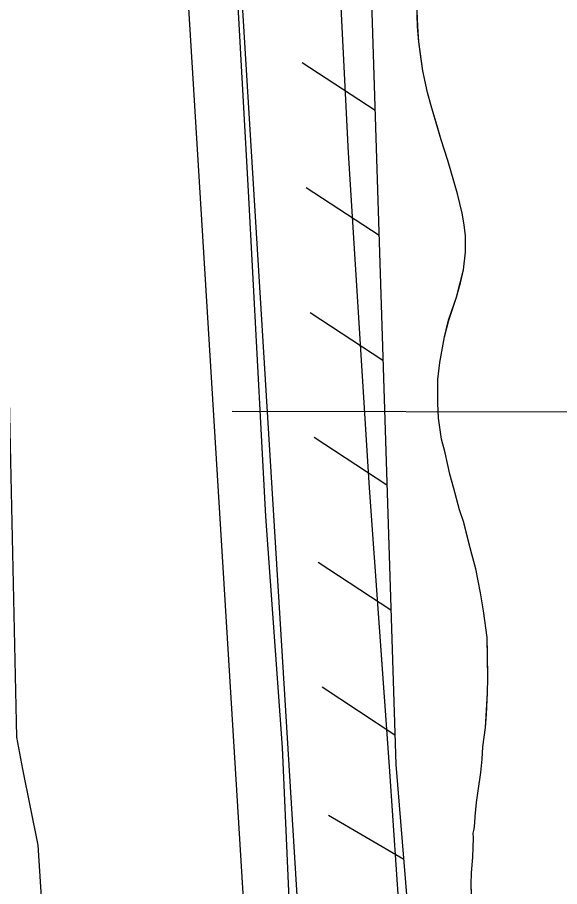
# Model space of a CAD drawing. Extents: x 3297716 to 3335574, y 688621 to 713991.
# Drawn here: x 3321965.1 to 3322269.1, y 711118.8 to 711605.8 of the extents above; entities that cross this region are included whole.
import ezdxf

# ---------------------------------------------------------------- set-up
doc = ezdxf.new("R2010")
doc.units = 0
for name, color, linetype in [('V-FLOD-BASE', 7, 'Continuous'), ('V-LEVE-TOET', 7, 'Continuous'), ('V-RIVR-RANG', 7, 'Continuous'), ('V-RRAP-FSHR', 7, 'Continuous'), ('V-SITE-VEGE', 7, 'Continuous'), ('V-SURV-LINE', 7, 'Continuous'), ('V-WETL-SWMP', 7, 'Continuous')]:
    doc.layers.add(name, color=color, linetype=linetype)

msp = doc.modelspace()

# ---------------------------------------------------------------- linework, layer by layer
at = {"layer": 'V-FLOD-BASE'}
msp.add_lwpolyline([(3322173.8, 710147.46), (3322168.14, 710235.04), (3322158.09, 710392.54), (3322147.19, 710578.1), (3322135.62, 710796.29), (3322121.96, 711010.65), (3322113.69, 711196.76), (3322104.48, 711326.19), (3322094.75, 711508.45), (3322082.12, 711732.55), (3322079.19, 711823.27), (3322067.74, 711896.08), (3322045.35, 712022.13), (3322016.88, 712204.76)], dxfattribs=at)
at = {"layer": 'V-LEVE-TOET'}
for points in [[(3322018.75, 710120.99), (3322017.11, 710139.56), (3322019.86, 710157.32), (3322023.4, 710174.89), (3322027.98, 710190.84), (3322033.99, 710207.05), (3322036.58, 710224.66), (3322036.04, 710236.16), (3322023.44, 710391.28), (3322010.09, 710623.54), (3321976.79, 711142.09), (3321968.23, 711184.67), (3321964.85, 711202.52), (3321959.29, 711460.32), (3321936.14, 711721.54), (3321919.03, 711928), (3321913.61, 711998.4), (3321881.83, 712173.64), (3321876.05, 712204.62)], [(3322376.74, 710177.02), (3322247.02, 710175.78), (3322239.32, 710177.03), (3322234.91, 710180.41), (3322233.62, 710194.72), (3322228.01, 710263.66), (3322222.16, 710332.36), (3322221.89, 710446.18), (3322211.31, 710601.54), (3322199.09, 710778.04), (3322190.6, 710923.39), (3322181.96, 711065.04), (3322173.75, 711186.22), (3322162.57, 711342.22), (3322150.8, 711529.85), (3322139, 711763.97), (3322141.4, 711824.61), (3322139.71, 711844.51), (3322137.61, 711853.89), (3322120.12, 711959.94), (3322090.94, 712161.89), (3322083.69, 712204.83)]]:
    msp.add_lwpolyline(points, dxfattribs=at)
at = {"layer": 'V-RIVR-RANG'}
msp.add_line((3322085.57, 711385.18), (3323005.57, 711383.56), dxfattribs=at)
at = {"layer": 'V-RRAP-FSHR'}
for p, q in [((3322165.59, 711553.6), (3322124.72, 711580.31)), ((3322167.83, 711483.63), (3322126.95, 711510.35)), ((3322170.06, 711413.67), (3322129.19, 711440.38)), ((3322172.3, 711343.7), (3322131.42, 711370.42)), ((3322174.53, 711273.74), (3322133.66, 711300.45)), ((3322176.77, 711203.78), (3322135.9, 711230.49)), ((3322181.66, 711133.96), (3322139.51, 711158.61))]:
    msp.add_line(p, q, dxfattribs=at)
msp.add_lwpolyline([(3322095.53, 712204.84), (3322156.72, 711831.1), (3322177.3, 711187.24), (3322226.73, 710583.2), (3322263.17, 710198)], dxfattribs=at)
msp.add_lwpolyline([(3322095.53, 712204.84), (3322156.72, 711831.1), (3322177.3, 711187.24), (3322226.73, 710583.2), (3322263.17, 710198)], dxfattribs=at)
at = {"layer": 'V-SITE-VEGE'}
for p, q in [((3322189.49, 711600.69), (3322189.04, 711613.58)), ((3322190.11, 711592.09), (3322189.49, 711600.69)), ((3322192.33, 711575.81), (3322190.11, 711592.09)), ((3322194.95, 711563.79), (3322192.33, 711575.81)), ((3322197.04, 711556.32), (3322194.95, 711563.79)), ((3322202.73, 711537.28), (3322197.04, 711556.32)), ((3322206.33, 711525.7), (3322202.73, 711537.28)), ((3322211.78, 711506.9), (3322206.33, 711525.7)), ((3322214.45, 711496.08), (3322211.78, 711506.9)), ((3322215.63, 711489.6), (3322214.45, 711496.08)), ((3322216.34, 711483.38), (3322215.63, 711489.6)), ((3322216.22, 711474.33), (3322216.34, 711483.38)), ((3322215.12, 711464.36), (3322216.22, 711474.33)), ((3322213.4, 711457.05), (3322215.12, 711464.36)), ((3322211.18, 711449.04), (3322213.4, 711457.05)), ((3322206.86, 711436.1), (3322211.18, 711449.04)), ((3322204.6, 711426.9), (3322206.86, 711436.1)), ((3322201.89, 711412.47), (3322204.6, 711426.9)), ((3322200.8, 711402.98), (3322201.89, 711412.47)), ((3322200.75, 711389.64), (3322200.8, 711402.98)), ((3322201.14, 711381.29), (3322200.75, 711389.64)), ((3322202.82, 711369.55), (3322201.14, 711381.29)), ((3322204.9, 711361.84), (3322202.82, 711369.55)), ((3322207.53, 711349.83), (3322204.9, 711361.84)), ((3322209.84, 711341.88), (3322207.53, 711349.83)), ((3322212.94, 711329.84), (3322209.84, 711341.88)), ((3322215.29, 711322.84), (3322212.94, 711329.84)), ((3322219.83, 711305.04), (3322215.29, 711322.84)), ((3322222.13, 711296.84), (3322219.83, 711305.04)), ((3322224.7, 711283.4), (3322222.13, 711296.84)), ((3322226.45, 711273.33), (3322224.7, 711283.4)), ((3322228.49, 711258.47), (3322226.45, 711273.33)), ((3322228.78, 711235.59), (3322228.49, 711258.47)), ((3322228.7, 711227.49), (3322228.78, 711235.59)), ((3322227.46, 711208.01), (3322228.7, 711227.49)), ((3322226.08, 711197.1), (3322227.46, 711208.01)), ((3322225.57, 711190.21), (3322226.08, 711197.1)), ((3322224.81, 711182.85), (3322225.57, 711190.21)), ((3322223.45, 711172.43), (3322224.81, 711182.85)), ((3322222.48, 711166.03), (3322223.45, 711172.43)), ((3322221.7, 711158.2), (3322222.48, 711166.03)), ((3322221.56, 711154.63), (3322221.7, 711158.2)), ((3322220.61, 711148.71), (3322221.18, 711151.07)), ((3322221.18, 711151.07), (3322221.56, 711154.63)), ((3322220.75, 711146.09), (3322220.61, 711148.71)), ((3322220.54, 711140.85), (3322220.75, 711146.09)), ((3322220.33, 711135.38), (3322220.54, 711140.85)), ((3322219.74, 711126.59), (3322220.33, 711135.38)), ((3322219.49, 711120.17), (3322219.74, 711126.59)), ((3322220.33, 711080.82), (3322219.49, 711120.17))]:
    msp.add_line(p, q, dxfattribs=at)
at = {"layer": 'V-SURV-LINE'}
for points in [[(3322148.13, 710196.09), (3322047.54, 711833.45)], [(3322077.48, 711835.27), (3322178.07, 710197.92)]]:
    msp.add_lwpolyline(points, dxfattribs=at)
at = {"layer": 'V-WETL-SWMP'}
for p, q in [((3322189.51, 711600.69), (3322189.07, 711613.57)), ((3322190.13, 711592.09), (3322189.51, 711600.69)), ((3322191.23, 711583.71), (3322190.13, 711592.09)), ((3322192.35, 711575.8), (3322191.23, 711583.71)), ((3322194.97, 711563.79), (3322192.35, 711575.8)), ((3322197.06, 711556.32), (3322194.97, 711563.79)), ((3322200.43, 711544.99), (3322197.06, 711556.32)), ((3322202.75, 711537.27), (3322200.43, 711544.99)), ((3322206.34, 711525.7), (3322202.75, 711537.27)), ((3322209.7, 711514.13), (3322206.34, 711525.7)), ((3322211.8, 711506.9), (3322209.7, 711514.13)), ((3322214.47, 711496.08), (3322211.8, 711506.9)), ((3322215.64, 711489.6), (3322214.47, 711496.08)), ((3322216.35, 711483.38), (3322215.64, 711489.6)), ((3322216.23, 711474.33), (3322216.35, 711483.38)), ((3322215.13, 711464.36), (3322216.23, 711474.33)), ((3322213.41, 711457.05), (3322215.13, 711464.36)), ((3322211.19, 711449.03), (3322213.41, 711457.05)), ((3322206.87, 711436.1), (3322211.19, 711449.03)), ((3322204.61, 711426.9), (3322206.87, 711436.1)), ((3322201.9, 711412.47), (3322204.61, 711426.9)), ((3322200.81, 711402.98), (3322201.9, 711412.47)), ((3322200.76, 711389.64), (3322200.81, 711402.98)), ((3322201.15, 711381.29), (3322200.76, 711389.64)), ((3322202.83, 711369.55), (3322201.15, 711381.29)), ((3322204.91, 711361.84), (3322202.83, 711369.55)), ((3322207.53, 711349.83), (3322204.91, 711361.84)), ((3322209.84, 711341.88), (3322207.53, 711349.83)), ((3322212.94, 711329.84), (3322209.84, 711341.88)), ((3322215.29, 711322.84), (3322212.94, 711329.84)), ((3322217.97, 711312.25), (3322215.29, 711322.84)), ((3322219.83, 711305.03), (3322217.97, 711312.25)), ((3322222.13, 711296.84), (3322219.83, 711305.03)), ((3322224.7, 711283.4), (3322222.13, 711296.84)), ((3322226.44, 711273.33), (3322224.7, 711283.4)), ((3322228.48, 711258.48), (3322226.44, 711273.33)), ((3322228.59, 711249.18), (3322228.48, 711258.48)), ((3322228.78, 711235.59), (3322228.59, 711249.18)), ((3322228.7, 711227.5), (3322228.78, 711235.59)), ((3322227.98, 711215.37), (3322228.7, 711227.5)), ((3322227.45, 711208.01), (3322227.98, 711215.37)), ((3322226.07, 711197.1), (3322227.45, 711208.01)), ((3322225.56, 711190.21), (3322226.07, 711197.1)), ((3322224.8, 711182.86), (3322225.56, 711190.21)), ((3322223.44, 711172.43), (3322224.8, 711182.86)), ((3322222.47, 711166.03), (3322223.44, 711172.43)), ((3322221.69, 711158.2), (3322222.47, 711166.03)), ((3322221.55, 711154.63), (3322221.69, 711158.2)), ((3322220.6, 711148.72), (3322221.17, 711151.08)), ((3322221.17, 711151.08), (3322221.55, 711154.63)), ((3322220.74, 711146.09), (3322220.6, 711148.72)), ((3322220.53, 711140.86), (3322220.74, 711146.09)), ((3322220.32, 711135.38), (3322220.53, 711140.86)), ((3322219.73, 711126.59), (3322220.32, 711135.38)), ((3322219.48, 711120.17), (3322219.73, 711126.59)), ((3322219.76, 711109.2), (3322219.48, 711120.17))]:
    msp.add_line(p, q, dxfattribs=at)

doc.saveas('drawing.dxf')
